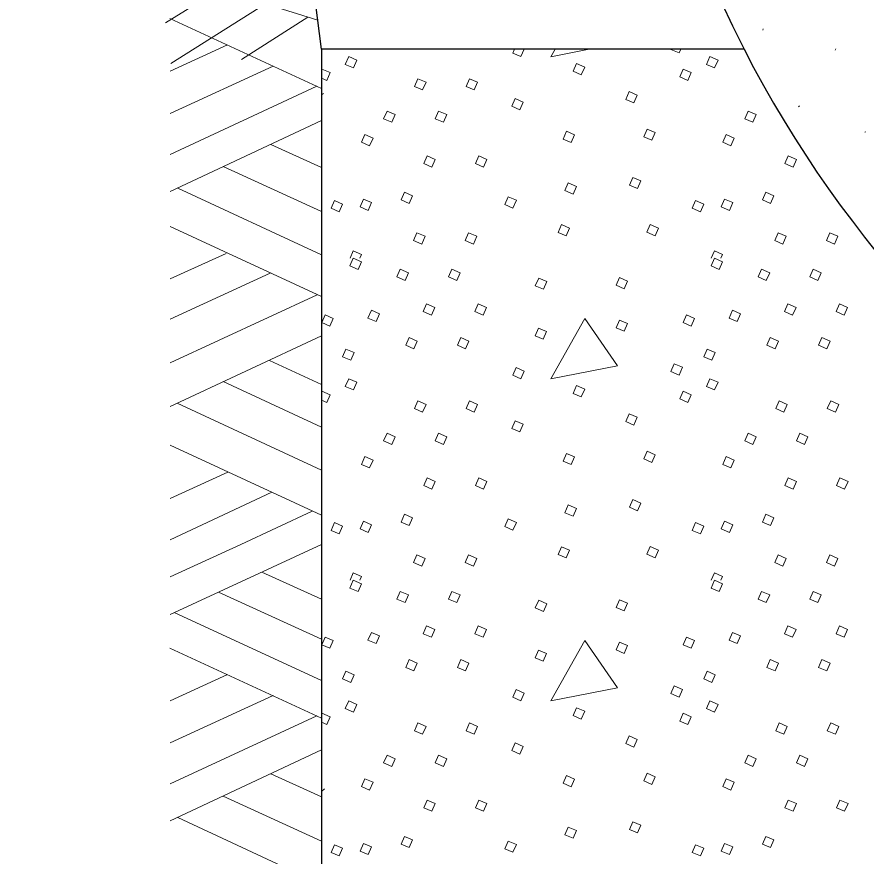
# Model space of a CAD drawing. Extents: x 1083.1 to 1117.1, y 697.4 to 741.4.
# Drawn here: x 1089.95 to 1091.253, y 721.69 to 722.978 of the extents above; entities that cross this region are included whole.
import ezdxf

# ---------------------------------------------------------------- set-up
doc = ezdxf.new("R2010")
doc.units = 0
doc.header["$LTSCALE"] = 0.062
doc.layers.add('1', color=7, linetype='Continuous', lineweight=13)

msp = doc.modelspace()

# ---------------------------------------------------------------- linework, layer by layer
at = {"layer": '1'}
for p, q in [((1090.41142, 722.9725), (1090.16767, 723.04958)), ((1090.26083, 723.02017), (1090.178, 722.96883)), ((1090.33125, 722.99783), (1090.186, 722.906)), ((1090.41717, 722.86767), (1090.18433, 722.97508)), ((1090.39633, 722.97717), (1090.29417, 722.9125)), ((1091.095, 722.95917), (1091.09433, 722.95725)), ((1090.273, 722.93467), (1090.185, 722.89433)), ((1091.20633, 722.92858), (1091.20558, 722.92658)), ((1090.34283, 722.90217), (1090.185, 722.82942)), ((1090.41717, 722.896), (1090.41783, 722.89758)), ((1090.40992, 722.87125), (1090.185, 722.76675)), ((1090.41717, 722.858), (1090.42, 722.86033)), ((1091.1495, 722.83967), (1091.15067, 722.84117)), ((1090.41717, 722.81867), (1090.185, 722.70983)), ((1091.25283, 722.80133), (1091.25092, 722.80067)), ((1090.41717, 722.74658), (1090.33925, 722.78183)), ((1090.41717, 722.67883), (1090.2665, 722.748)), ((1090.41717, 722.61258), (1090.19667, 722.71492)), ((1090.41717, 722.54842), (1090.185, 722.65583)), ((1090.461, 722.60725), (1090.466, 722.61867)), ((1091.01533, 722.60725), (1091.02033, 722.61867)), ((1090.27083, 722.61475), (1090.185, 722.57583)), ((1090.33858, 722.5845), (1090.185, 722.51383)), ((1090.41067, 722.55133), (1090.185, 722.44683)), ((1090.41717, 722.48792), (1090.185, 722.37983)), ((1090.41717, 722.41367), (1090.33717, 722.4505)), ((1090.41717, 722.34817), (1090.2665, 722.418)), ((1090.41717, 722.4015), (1090.41783, 722.40317)), ((1090.41717, 722.28183), (1090.19592, 722.38492)), ((1090.41717, 722.21267), (1090.185, 722.32008)), ((1090.27367, 722.279), (1090.185, 722.23858)), ((1090.34075, 722.248), (1090.185, 722.17525)), ((1090.40275, 722.21908), (1090.29317, 722.16792)), ((1090.29317, 722.16792), (1090.185, 722.11825)), ((1090.41717, 722.16792), (1090.185, 722.06058)), ((1090.41717, 722.08367), (1090.32558, 722.12542)), ((1090.461, 722.11283), (1090.466, 722.12425)), ((1091.01533, 722.11283), (1091.02033, 722.12425)), ((1090.41717, 722.02242), (1090.25933, 722.0945)), ((1090.41717, 721.95908), (1090.19233, 722.06283)), ((1090.41717, 721.90142), (1090.18433, 722.00875)), ((1090.273, 721.96833), (1090.185, 721.92808)), ((1090.34283, 721.936), (1090.185, 721.86325)), ((1090.40992, 721.905), (1090.185, 721.80042)), ((1090.41717, 721.90708), (1090.41783, 721.90867)), ((1090.41717, 721.85242), (1090.185, 721.74358)), ((1090.41717, 721.78033), (1090.33925, 721.81567)), ((1090.41717, 721.78892), (1090.42183, 721.79275)), ((1090.41717, 721.71258), (1090.2665, 721.78175)), ((1090.41717, 721.64625), (1090.19667, 721.74858))]:
    msp.add_line(p, q, dxfattribs=at)
at = {"layer": '1', "lineweight": 25}
for points in [[(1090.41717, 722.92817), (1090.16583, 724.89717), (1089.94983, 726.58858)], [(1091.06575, 722.92817), (1090.41717, 722.92817), (1090.41717, 721.20167), (1094.915, 721.20167), (1094.915, 722.92817)], [(1090.41717, 722.92817), (1090.41717, 721.20167), (1094.915, 721.20167), (1094.915, 722.92817), (1094.26642, 722.92817)]]:
    msp.add_lwpolyline(points, dxfattribs=at)
at = {"layer": '1'}
for points in [[(1090.45892, 722.91675), (1090.47142, 722.91133), (1090.46625, 722.8995), (1090.45375, 722.90492)], [(1091.01325, 722.91675), (1091.02575, 722.91133), (1091.02058, 722.8995), (1091.00808, 722.90492)], [(1090.80858, 722.90608), (1090.82108, 722.90067), (1090.81592, 722.88883), (1090.80342, 722.89425)], [(1090.97217, 722.89758), (1090.98467, 722.89217), (1090.9795, 722.88033), (1090.967, 722.88575)], [(1090.56508, 722.88275), (1090.57758, 722.87742), (1090.57242, 722.86558), (1090.55992, 722.871)], [(1090.64433, 722.88275), (1090.65683, 722.87742), (1090.65167, 722.86558), (1090.63917, 722.871)], [(1090.71442, 722.85233), (1090.72692, 722.84692), (1090.72175, 722.83508), (1090.70925, 722.8405)], [(1090.88925, 722.863), (1090.90175, 722.85758), (1090.89658, 722.84575), (1090.88408, 722.85117)], [(1090.51775, 722.83325), (1090.53017, 722.82783), (1090.525, 722.816), (1090.51258, 722.82142)], [(1090.59692, 722.83325), (1090.60942, 722.82783), (1090.60425, 722.816), (1090.59175, 722.82142)], [(1091.072, 722.83325), (1091.0845, 722.82783), (1091.07933, 722.816), (1091.06683, 722.82142)], [(1090.793, 722.80208), (1090.8055, 722.79667), (1090.80033, 722.78483), (1090.78783, 722.79025)], [(1090.91692, 722.80558), (1090.92942, 722.80017), (1090.92425, 722.78833), (1090.91175, 722.79375)], [(1090.48375, 722.79708), (1090.49625, 722.79167), (1090.49108, 722.77983), (1090.47858, 722.78525)], [(1091.03808, 722.79708), (1091.0505, 722.79167), (1091.04533, 722.77983), (1091.03292, 722.78525)], [(1090.57925, 722.7645), (1090.59175, 722.75908), (1090.58658, 722.74725), (1090.57408, 722.75267)], [(1090.6585, 722.7645), (1090.671, 722.75908), (1090.66583, 722.74725), (1090.65333, 722.75267)], [(1091.13358, 722.7645), (1091.14608, 722.75908), (1091.14092, 722.74725), (1091.12842, 722.75267)], [(1090.79592, 722.723), (1090.80842, 722.71758), (1090.80325, 722.70575), (1090.79075, 722.71117)], [(1090.89492, 722.73125), (1090.90742, 722.72592), (1090.90225, 722.71408), (1090.88975, 722.7195)], [(1090.54458, 722.70867), (1090.55708, 722.70325), (1090.55192, 722.69142), (1090.53942, 722.69683)], [(1091.09892, 722.70867), (1091.11142, 722.70325), (1091.10625, 722.69142), (1091.09375, 722.69683)], [(1090.437, 722.69592), (1090.4495, 722.6905), (1090.44433, 722.67867), (1090.43183, 722.68408)], [(1090.48158, 722.698), (1090.49408, 722.69258), (1090.48892, 722.68075), (1090.47642, 722.68617)], [(1090.70375, 722.70158), (1090.71625, 722.69617), (1090.71108, 722.68433), (1090.69858, 722.68975)], [(1090.99133, 722.69592), (1091.00383, 722.6905), (1090.99867, 722.67867), (1090.98617, 722.68408)], [(1091.03592, 722.698), (1091.04833, 722.69258), (1091.04325, 722.68075), (1091.03075, 722.68617)], [(1090.7855, 722.65883), (1090.798, 722.65342), (1090.79283, 722.64158), (1090.78033, 722.647)], [(1090.92183, 722.65908), (1090.93433, 722.65367), (1090.92917, 722.64183), (1090.91667, 722.64725)], [(1090.56367, 722.64633), (1090.57617, 722.64092), (1090.571, 722.62908), (1090.5585, 722.6345)], [(1090.64292, 722.64633), (1090.65542, 722.64092), (1090.65025, 722.62908), (1090.63775, 722.6345)], [(1091.118, 722.64633), (1091.1305, 722.64092), (1091.12533, 722.62908), (1091.11283, 722.6345)], [(1091.19725, 722.64633), (1091.20975, 722.64092), (1091.20458, 722.62908), (1091.19208, 722.6345)], [(1090.466, 722.60725), (1090.4785, 722.60183), (1090.47333, 722.59008), (1090.46083, 722.59542)], [(1091.02033, 722.60725), (1091.03283, 722.60183), (1091.02767, 722.59008), (1091.01517, 722.59542)], [(1090.53817, 722.59033), (1090.55067, 722.58492), (1090.5455, 722.57308), (1090.533, 722.5785)], [(1090.61742, 722.59033), (1090.62992, 722.58492), (1090.62475, 722.57308), (1090.61225, 722.5785)], [(1090.87442, 722.57758), (1090.88692, 722.57217), (1090.88175, 722.56033), (1090.86925, 722.56575)], [(1091.0925, 722.59033), (1091.105, 722.58492), (1091.09983, 722.57308), (1091.08733, 722.5785)], [(1091.17175, 722.59033), (1091.18425, 722.58492), (1091.17908, 722.57308), (1091.16658, 722.5785)], [(1090.7505, 722.57692), (1090.763, 722.5715), (1090.75783, 722.55967), (1090.74533, 722.56508)], [(1090.49367, 722.52733), (1090.50617, 722.52192), (1090.501, 722.51008), (1090.4885, 722.5155)], [(1090.57858, 722.53725), (1090.59108, 722.53183), (1090.58592, 722.52), (1090.57342, 722.52542)], [(1090.65783, 722.53725), (1090.67033, 722.53183), (1090.66517, 722.52), (1090.65267, 722.52542)], [(1091.04792, 722.52733), (1091.06042, 722.52192), (1091.05525, 722.51008), (1091.04283, 722.5155)], [(1091.13292, 722.53725), (1091.14542, 722.53183), (1091.14025, 722.52), (1091.12775, 722.52542)], [(1091.21217, 722.53725), (1091.22458, 722.53183), (1091.2195, 722.52), (1091.207, 722.52542)], [(1090.42283, 722.52025), (1090.43533, 722.51483), (1090.43017, 722.503), (1090.41767, 722.50842)], [(1090.82158, 722.51483), (1090.76933, 722.42225), (1090.87158, 722.44225)], [(1090.87442, 722.51242), (1090.88692, 722.507), (1090.88175, 722.49517), (1090.86925, 722.50058)], [(1090.97717, 722.52025), (1090.98967, 722.51483), (1090.9845, 722.503), (1090.972, 722.50842)], [(1090.75025, 722.50017), (1090.76275, 722.49475), (1090.75758, 722.48292), (1090.74508, 722.48833)], [(1090.55167, 722.4855), (1090.56417, 722.48008), (1090.559, 722.46825), (1090.5465, 722.47367)], [(1090.63092, 722.4855), (1090.64342, 722.48008), (1090.63825, 722.46825), (1090.62575, 722.47367)], [(1091.106, 722.4855), (1091.1185, 722.48008), (1091.11333, 722.46825), (1091.10083, 722.47367)], [(1091.18525, 722.4855), (1091.19775, 722.48008), (1091.19258, 722.46825), (1091.18008, 722.47367)], [(1090.45467, 722.46783), (1090.46717, 722.46242), (1090.462, 722.45058), (1090.4495, 722.456)], [(1091.009, 722.46783), (1091.0215, 722.46242), (1091.01633, 722.45058), (1091.00383, 722.456)], [(1090.71583, 722.43958), (1090.72833, 722.43417), (1090.72317, 722.42233), (1090.71067, 722.42775)], [(1090.95867, 722.44525), (1090.97117, 722.43983), (1090.966, 722.428), (1090.9535, 722.43342)], [(1090.45892, 722.42233), (1090.47142, 722.41692), (1090.46625, 722.40508), (1090.45375, 722.4105)], [(1091.01325, 722.42233), (1091.02575, 722.41692), (1091.02058, 722.40508), (1091.00808, 722.4105)], [(1090.80858, 722.41167), (1090.82108, 722.40625), (1090.81592, 722.39442), (1090.80342, 722.39983)], [(1090.97217, 722.40317), (1090.98467, 722.39775), (1090.9795, 722.38592), (1090.967, 722.39133)], [(1090.56508, 722.38833), (1090.57758, 722.38292), (1090.57242, 722.37108), (1090.55992, 722.3765)], [(1090.64433, 722.38833), (1090.65683, 722.38292), (1090.65167, 722.37108), (1090.63917, 722.3765)], [(1091.11942, 722.38833), (1091.13192, 722.38292), (1091.12675, 722.37108), (1091.11425, 722.3765)], [(1091.19867, 722.38833), (1091.21117, 722.38292), (1091.206, 722.37108), (1091.1935, 722.3765)], [(1090.71442, 722.35783), (1090.72692, 722.35242), (1090.72175, 722.34058), (1090.70925, 722.346)], [(1090.88925, 722.3685), (1090.90175, 722.36308), (1090.89658, 722.35125), (1090.88408, 722.35667)], [(1090.51775, 722.33875), (1090.53017, 722.33333), (1090.525, 722.3215), (1090.51258, 722.32692)], [(1090.59692, 722.33875), (1090.60942, 722.33333), (1090.60425, 722.3215), (1090.59175, 722.32692)], [(1091.072, 722.33875), (1091.0845, 722.33333), (1091.07933, 722.3215), (1091.06683, 722.32692)], [(1091.15125, 722.33875), (1091.16375, 722.33333), (1091.15858, 722.3215), (1091.14608, 722.32692)], [(1090.793, 722.30758), (1090.8055, 722.30217), (1090.80033, 722.29042), (1090.78783, 722.29583)], [(1090.91692, 722.31108), (1090.92942, 722.30567), (1090.92425, 722.29392), (1090.91175, 722.29933)], [(1090.48375, 722.30267), (1090.49625, 722.29725), (1090.49108, 722.28542), (1090.47858, 722.29083)], [(1091.03808, 722.30267), (1091.0505, 722.29725), (1091.04533, 722.28542), (1091.03292, 722.29083)], [(1090.57925, 722.27008), (1090.59175, 722.26467), (1090.58658, 722.25283), (1090.57408, 722.25825)], [(1090.6585, 722.27008), (1090.671, 722.26467), (1090.66583, 722.25283), (1090.65333, 722.25825)], [(1091.13358, 722.27008), (1091.14608, 722.26467), (1091.14092, 722.25283), (1091.12842, 722.25825)], [(1091.21283, 722.27008), (1091.22525, 722.26467), (1091.22008, 722.25283), (1091.20767, 722.25825)], [(1090.79592, 722.2285), (1090.80842, 722.22308), (1090.80325, 722.21125), (1090.79075, 722.21667)], [(1090.89492, 722.23683), (1090.90742, 722.23142), (1090.90225, 722.21958), (1090.88975, 722.225)], [(1090.54458, 722.21417), (1090.55708, 722.20875), (1090.55192, 722.19692), (1090.53942, 722.20233)], [(1091.09892, 722.21417), (1091.11142, 722.20875), (1091.10625, 722.19692), (1091.09375, 722.20233)], [(1090.437, 722.20142), (1090.4495, 722.196), (1090.44433, 722.18417), (1090.43183, 722.18958)], [(1090.48158, 722.2035), (1090.49408, 722.19808), (1090.48892, 722.18625), (1090.47642, 722.19167)], [(1090.70375, 722.20708), (1090.71625, 722.20167), (1090.71108, 722.18983), (1090.69858, 722.19525)], [(1090.99133, 722.20142), (1091.00383, 722.196), (1090.99867, 722.18417), (1090.98617, 722.18958)], [(1091.03592, 722.2035), (1091.04833, 722.19808), (1091.04325, 722.18625), (1091.03075, 722.19167)], [(1090.7855, 722.16433), (1090.798, 722.15892), (1090.79283, 722.14717), (1090.78033, 722.15258)], [(1090.92183, 722.16458), (1090.93433, 722.15917), (1090.92917, 722.14742), (1090.91667, 722.15283)], [(1090.56367, 722.15192), (1090.57617, 722.1465), (1090.571, 722.13467), (1090.5585, 722.14008)], [(1090.64292, 722.15192), (1090.65542, 722.1465), (1090.65025, 722.13467), (1090.63775, 722.14008)], [(1091.118, 722.15192), (1091.1305, 722.1465), (1091.12533, 722.13467), (1091.11283, 722.14008)], [(1091.19725, 722.15192), (1091.20975, 722.1465), (1091.20458, 722.13467), (1091.19208, 722.14008)], [(1090.466, 722.11283), (1090.4785, 722.10742), (1090.47333, 722.09558), (1090.46083, 722.101)], [(1091.02033, 722.11283), (1091.03283, 722.10742), (1091.02767, 722.09558), (1091.01517, 722.101)], [(1090.53817, 722.09583), (1090.55067, 722.09042), (1090.5455, 722.07858), (1090.533, 722.084)], [(1090.61742, 722.09583), (1090.62992, 722.09042), (1090.62475, 722.07858), (1090.61225, 722.084)], [(1091.0925, 722.09583), (1091.105, 722.09042), (1091.09983, 722.07858), (1091.08733, 722.084)], [(1091.17175, 722.09583), (1091.18425, 722.09042), (1091.17908, 722.07858), (1091.16658, 722.084)], [(1090.7505, 722.08242), (1090.763, 722.077), (1090.75783, 722.06517), (1090.74533, 722.07058)], [(1090.87442, 722.08308), (1090.88692, 722.07767), (1090.88175, 722.06583), (1090.86925, 722.07125)], [(1090.49367, 722.03283), (1090.50617, 722.02742), (1090.501, 722.01567), (1090.4885, 722.021)], [(1090.57858, 722.04275), (1090.59108, 722.03733), (1090.58592, 722.0255), (1090.57342, 722.03092)], [(1090.65783, 722.04275), (1090.67033, 722.03733), (1090.66517, 722.0255), (1090.65267, 722.03092)], [(1091.04792, 722.03283), (1091.06042, 722.02742), (1091.05525, 722.01567), (1091.04283, 722.021)], [(1091.13292, 722.04275), (1091.14542, 722.03733), (1091.14025, 722.0255), (1091.12775, 722.03092)], [(1091.21217, 722.04275), (1091.22458, 722.03733), (1091.2195, 722.0255), (1091.207, 722.03092)], [(1090.42283, 722.02575), (1090.43533, 722.02033), (1090.43017, 722.00858), (1090.41767, 722.01392)], [(1090.82158, 722.02033), (1090.76933, 721.92775), (1090.87158, 721.94775)], [(1090.87442, 722.01792), (1090.88692, 722.01258), (1090.88175, 722.00075), (1090.86925, 722.00617)], [(1090.97717, 722.02575), (1090.98967, 722.02033), (1090.9845, 722.00858), (1090.972, 722.01392)], [(1090.75025, 722.00575), (1090.76275, 722.00033), (1090.75758, 721.9885), (1090.74508, 721.99392)], [(1090.55167, 721.99108), (1090.56417, 721.98567), (1090.559, 721.97383), (1090.5465, 721.97925)], [(1090.63092, 721.99108), (1090.64342, 721.98567), (1090.63825, 721.97383), (1090.62575, 721.97925)], [(1091.106, 721.99108), (1091.1185, 721.98567), (1091.11333, 721.97383), (1091.10083, 721.97925)], [(1091.18525, 721.99108), (1091.19775, 721.98567), (1091.19258, 721.97383), (1091.18008, 721.97925)], [(1090.45467, 721.97342), (1090.46717, 721.968), (1090.462, 721.95617), (1090.4495, 721.96158)], [(1091.009, 721.97342), (1091.0215, 721.968), (1091.01633, 721.95617), (1091.00383, 721.96158)], [(1090.71583, 721.94508), (1090.72833, 721.93967), (1090.72317, 721.92783), (1090.71067, 721.93325)], [(1090.95867, 721.95075), (1090.97117, 721.94533), (1090.966, 721.9335), (1090.9535, 721.93892)], [(1090.45892, 721.92783), (1090.47142, 721.92242), (1090.46625, 721.91058), (1090.45375, 721.916)], [(1091.01325, 721.92783), (1091.02575, 721.92242), (1091.02058, 721.91058), (1091.00808, 721.916)], [(1090.80858, 721.91717), (1090.82108, 721.91175), (1090.81592, 721.89992), (1090.80342, 721.90533)], [(1090.97217, 721.90867), (1090.98467, 721.90325), (1090.9795, 721.89142), (1090.967, 721.89683)], [(1090.56508, 721.89383), (1090.57758, 721.88842), (1090.57242, 721.87658), (1090.55992, 721.882)], [(1090.64433, 721.89383), (1090.65683, 721.88842), (1090.65167, 721.87658), (1090.63917, 721.882)], [(1091.11942, 721.89383), (1091.13192, 721.88842), (1091.12675, 721.87658), (1091.11425, 721.882)], [(1091.19867, 721.89383), (1091.21117, 721.88842), (1091.206, 721.87658), (1091.1935, 721.882)], [(1090.88925, 721.874), (1090.90175, 721.86867), (1090.89658, 721.85683), (1090.88408, 721.86225)], [(1090.71442, 721.86342), (1090.72692, 721.858), (1090.72175, 721.84617), (1090.70925, 721.85158)], [(1090.51775, 721.84433), (1090.53017, 721.83892), (1090.525, 721.82708), (1090.51258, 721.8325)], [(1090.59692, 721.84433), (1090.60942, 721.83892), (1090.60425, 721.82708), (1090.59175, 721.8325)], [(1091.072, 721.84433), (1091.0845, 721.83892), (1091.07933, 721.82708), (1091.06683, 721.8325)], [(1091.15125, 721.84433), (1091.16375, 721.83892), (1091.15858, 721.82708), (1091.14608, 721.8325)], [(1090.793, 721.81317), (1090.8055, 721.80775), (1090.80033, 721.79592), (1090.78783, 721.80133)], [(1090.91692, 721.81667), (1090.92942, 721.81125), (1090.92425, 721.79942), (1090.91175, 721.80483)], [(1090.48375, 721.80817), (1090.49625, 721.80275), (1090.49108, 721.79092), (1090.47858, 721.79633)], [(1091.03808, 721.80817), (1091.0505, 721.80275), (1091.04533, 721.79092), (1091.03292, 721.79633)], [(1090.57925, 721.77558), (1090.59175, 721.77017), (1090.58658, 721.75833), (1090.57408, 721.76375)], [(1090.6585, 721.77558), (1090.671, 721.77017), (1090.66583, 721.75833), (1090.65333, 721.76375)], [(1091.13358, 721.77558), (1091.14608, 721.77017), (1091.14092, 721.75833), (1091.12842, 721.76375)], [(1091.21283, 721.77558), (1091.22525, 721.77017), (1091.22008, 721.75833), (1091.20767, 721.76375)], [(1090.79592, 721.734), (1090.80842, 721.72858), (1090.80325, 721.71683), (1090.79075, 721.72225)], [(1090.89492, 721.74233), (1090.90742, 721.73692), (1090.90225, 721.72517), (1090.88975, 721.7305)], [(1090.54458, 721.71975), (1090.55708, 721.71433), (1090.55192, 721.7025), (1090.53942, 721.70792)], [(1091.09892, 721.71975), (1091.11142, 721.71433), (1091.10625, 721.7025), (1091.09375, 721.70792)], [(1090.437, 721.707), (1090.4495, 721.70158), (1090.44433, 721.68975), (1090.43183, 721.69517)], [(1090.48158, 721.70908), (1090.49408, 721.70367), (1090.48892, 721.69183), (1090.47642, 721.69725)], [(1090.70375, 721.71267), (1090.71625, 721.70725), (1090.71108, 721.69542), (1090.69858, 721.70083)], [(1090.99133, 721.707), (1091.00383, 721.70158), (1090.99867, 721.68975), (1090.98617, 721.69517)], [(1091.03592, 721.70908), (1091.04833, 721.70367), (1091.04325, 721.69183), (1091.03075, 721.69725)]]:
    msp.add_lwpolyline(points, close=True, dxfattribs=at)
for points in [[(1090.72817, 722.92817), (1090.72317, 722.91675), (1090.71067, 722.92217), (1090.71333, 722.92817)], [(1090.77583, 722.92817), (1090.76933, 722.91667), (1090.82817, 722.92817)], [(1090.9685, 722.92817), (1090.966, 722.92242), (1090.9535, 722.92783), (1090.95367, 722.92817)], [(1090.41783, 722.89758), (1090.43033, 722.89217), (1090.42517, 722.88033), (1090.41717, 722.88383)], [(1090.466, 722.61867), (1090.4785, 722.61325), (1090.47592, 722.60725)], [(1091.02033, 722.61867), (1091.03283, 722.61325), (1091.03025, 722.60725)], [(1090.41783, 722.40317), (1090.43033, 722.39775), (1090.42517, 722.38592), (1090.41717, 722.38942)], [(1090.466, 722.12425), (1090.4785, 722.11883), (1090.47592, 722.11283)], [(1091.02033, 722.12425), (1091.03283, 722.11883), (1091.03025, 722.11283)], [(1090.41783, 721.90867), (1090.43033, 721.90325), (1090.42517, 721.89142), (1090.41717, 721.89492)]]:
    msp.add_lwpolyline(points, dxfattribs=at)
at = {"layer": '1', "lineweight": 25}
for major_axis, start_param, end_param in [((1.79915, 0), 5.8086305, 9.8993328), ((1.79915, 0), 5.8086305, 9.8993328), ((1.49929, 0), 2.7486716, 5.7883795), ((1.79915, 0), 3.6161475, 5.8086305), ((1.79915, 0), 3.6161475, 5.8086305)]:
    msp.add_ellipse((1092.66607, 723.75022), major_axis=major_axis, ratio=0.999895, start_param=start_param, end_param=end_param, dxfattribs=at)

doc.saveas('drawing.dxf')
